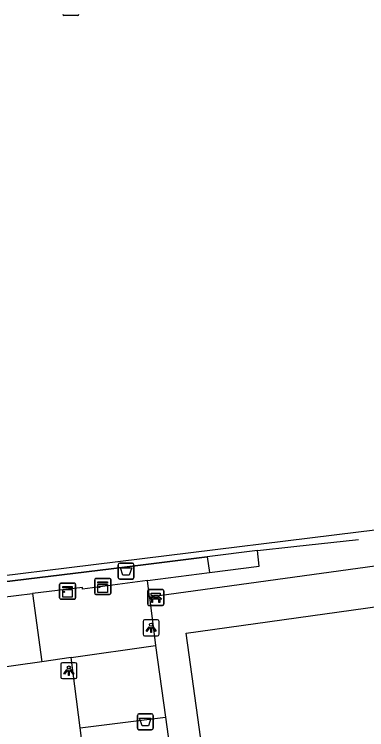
# Model space of a CAD drawing. Extents: x 162157 to 163165, y 378998 to 380775.
# Drawn here: x 162287.81 to 162309.86, y 379944.07 to 379988.93 of the extents above; entities that cross this region are included whole.
import ezdxf

# ---------------------------------------------------------------- set-up
doc = ezdxf.new("R2010")
doc.units = 0
for name, color, linetype in [('IMGEO_Afvalbak', 7, 'Continuous'), ('IMGEO_Bank', 7, 'Continuous'), ('IMGEO_Hek', 7, 'Continuous'), ('IMGEO_Kast', 7, 'Continuous'), ('IMGEO_Lichtpunt', 7, 'Continuous'), ('IMGEO_Voetpad_open', 7, 'Continuous'), ('IMGEO_Waterleidingput', 7, 'Continuous')]:
    doc.layers.add(name, color=color, linetype=linetype)

msp = doc.modelspace()

# ---------------------------------------------------------------- linework, layer by layer
at = {"layer": 'IMGEO_Afvalbak'}
for p, q in [((162294.307, 379953.613), (162294.307, 379954.413)), ((162294.307, 379954.413), (162294.307, 379953.613)), ((162294.407, 379954.513), (162295.197, 379954.513)), ((162295.197, 379954.513), (162294.407, 379954.513)), ((162295.297, 379954.413), (162295.297, 379953.613)), ((162295.297, 379953.613), (162295.297, 379954.413)), ((162295.197, 379953.513), (162294.407, 379953.513)), ((162294.407, 379953.513), (162295.197, 379953.513)), ((162295.609, 379945.071), (162296.399, 379945.071)), ((162296.399, 379945.071), (162295.609, 379945.071)), ((162295.509, 379944.171), (162295.509, 379944.971)), ((162295.509, 379944.971), (162295.509, 379944.171)), ((162296.499, 379944.971), (162296.499, 379944.171)), ((162296.499, 379944.171), (162296.499, 379944.971)), ((162296.399, 379944.071), (162295.609, 379944.071)), ((162295.609, 379944.071), (162296.399, 379944.071))]:
    msp.add_line(p, q, dxfattribs=at)
for points in [[(162294.45, 379954.227), (162295.154, 379954.227), (162295.005, 379953.757), (162294.599, 379953.757), (162294.45, 379954.227)], [(162295.652, 379944.785), (162296.356, 379944.785), (162296.207, 379944.315), (162295.801, 379944.315), (162295.652, 379944.785)]]:
    msp.add_lwpolyline(points, dxfattribs=at)
for centre, start, end in [((162294.407, 379954.413), 90, 180), ((162294.407, 379954.413), 90, 180), ((162295.197, 379954.413), 0, 90), ((162295.197, 379954.413), 360, 90), ((162294.407, 379953.613), 180, 270), ((162294.407, 379953.613), 180, 270), ((162295.197, 379953.613), 270, 0), ((162295.197, 379953.613), 270, 0), ((162295.609, 379944.971), 90, 180), ((162295.609, 379944.971), 90, 180), ((162296.399, 379944.971), 0, 90), ((162296.399, 379944.971), 360, 90), ((162295.609, 379944.171), 180, 270), ((162295.609, 379944.171), 180, 270), ((162296.399, 379944.171), 270, 0), ((162296.399, 379944.171), 270, 0)]:
    msp.add_arc(centre, 0.1, start, end, dxfattribs=at)
at = {"layer": 'IMGEO_Bank'}
for p, q in [((162296.158, 379951.938), (162296.158, 379952.779)), ((162296.158, 379952.779), (162296.158, 379951.938)), ((162296.233, 379952.863), (162297.074, 379952.863)), ((162297.074, 379952.863), (162296.233, 379952.863)), ((162297.158, 379952.788), (162297.158, 379951.947)), ((162297.158, 379951.947), (162297.158, 379952.788)), ((162296.855, 379952.261), (162296.462, 379952.261)), ((162296.467, 379952.369), (162296.467, 379952.475)), ((162296.511, 379952.475), (162296.511, 379952.369)), ((162296.799, 379952.481), (162296.517, 379952.481)), ((162296.517, 379952.363), (162296.799, 379952.363)), ((162296.805, 379952.369), (162296.805, 379952.475)), ((162296.849, 379952.475), (162296.849, 379952.369)), ((162297.083, 379951.863), (162296.242, 379951.863)), ((162296.242, 379951.863), (162297.083, 379951.863))]:
    msp.add_line(p, q, dxfattribs=at)
for points in [[(162296.461, 379952.481), (162296.375, 379952.481), (162296.375, 379952.642), (162296.938, 379952.642), (162296.938, 379952.481), (162296.855, 379952.481)], [(162296.405, 379952.261), (162296.263, 379952.261), (162296.375, 379952.363), (162296.461, 379952.363)], [(162296.455, 379952.254), (162296.455, 379952.047), (162296.412, 379952.047), (162296.412, 379952.254)], [(162296.855, 379952.363), (162296.938, 379952.363), (162297.05, 379952.261), (162296.911, 379952.261)], [(162296.905, 379952.254), (162296.905, 379952.047), (162296.861, 379952.047), (162296.861, 379952.254)]]:
    msp.add_lwpolyline(points, dxfattribs=at)
for centre, radius, start, end in [((162296.236, 379952.785), 0.0779, 92.4484, 184.2845), ((162296.236, 379952.785), 0.0779, 92.4484, 184.2845), ((162297.08, 379952.785), 0.0779, 2.4484, 94.2845), ((162297.08, 379952.785), 0.0779, 2.4484, 94.2845), ((162296.405, 379952.254), 0.00671, 2.8957, 87.1043), ((162296.462, 379952.254), 0.00671, 92.8957, 177.1043), ((162296.46, 379952.474), 0.00671, 2.8957, 87.1043), ((162296.46, 379952.37), 0.00671, 272.8957, 357.1043), ((162296.517, 379952.474), 0.00671, 92.8957, 177.1043), ((162296.517, 379952.37), 0.00671, 182.8957, 267.1043), ((162296.799, 379952.474), 0.00671, 2.8957, 87.1043), ((162296.799, 379952.37), 0.00671, 272.8957, 357.1043), ((162296.856, 379952.474), 0.00671, 92.8957, 177.1043), ((162296.856, 379952.37), 0.00671, 182.8957, 267.1043), ((162296.854, 379952.254), 0.00671, 2.8957, 87.1043), ((162296.911, 379952.254), 0.00671, 92.8957, 177.1043), ((162296.236, 379951.941), 0.0779, 182.4484, 274.2845), ((162296.236, 379951.941), 0.0779, 182.4484, 274.2845), ((162297.08, 379951.941), 0.0779, 272.4484, 4.2845), ((162297.08, 379951.941), 0.0779, 272.4484, 4.2845)]:
    msp.add_arc(centre, radius, start, end, dxfattribs=at)
at = {"layer": 'IMGEO_Hek'}
for points in [[(162303.03, 379955.312), (162305.309, 379955.555), (162309.361, 379956.001)], [(162265.525, 379950.713), (162293.879, 379954.163), (162299.869, 379954.903)]]:
    msp.add_lwpolyline(points, dxfattribs=at)
at = {"layer": 'IMGEO_Kast'}
for p, q in [((162292.921, 379953.555), (162293.762, 379953.555)), ((162293.762, 379953.555), (162292.921, 379953.555)), ((162290.642, 379952.33), (162290.642, 379953.171)), ((162290.642, 379953.171), (162290.642, 379952.33)), ((162290.717, 379953.255), (162291.558, 379953.255)), ((162291.558, 379953.255), (162290.717, 379953.255)), ((162291.642, 379953.18), (162291.642, 379952.339)), ((162291.642, 379952.339), (162291.642, 379953.18)), ((162292.846, 379952.63), (162292.846, 379953.471)), ((162292.846, 379953.471), (162292.846, 379952.63)), ((162293.846, 379953.48), (162293.846, 379952.639)), ((162293.846, 379952.639), (162293.846, 379953.48)), ((162291.567, 379952.255), (162290.726, 379952.255)), ((162290.726, 379952.255), (162291.567, 379952.255)), ((162293.771, 379952.555), (162292.93, 379952.555)), ((162292.93, 379952.555), (162293.771, 379952.555))]:
    msp.add_line(p, q, dxfattribs=at)
for points in [[(162293.041, 379953.345), (162293.641, 379953.345), (162293.641, 379953.26), (162293.041, 379953.26), (162293.041, 379953.345)], [(162293.041, 379953.17), (162293.641, 379953.17), (162293.641, 379952.681), (162293.041, 379952.681), (162293.041, 379953.17)], [(162290.837, 379953.045), (162291.437, 379953.045), (162291.437, 379952.96), (162290.837, 379952.96), (162290.837, 379953.045)], [(162290.837, 379952.87), (162291.437, 379952.87), (162291.437, 379952.381), (162290.837, 379952.381), (162290.837, 379952.87)]]:
    msp.add_lwpolyline(points, dxfattribs=at)
for centre in [(162293.125, 379953.019), (162290.921, 379952.719)]:
    msp.add_circle(centre, 0.0377, dxfattribs=at)
for centre, start, end in [((162292.924, 379953.477), 92.4484, 184.2845), ((162292.924, 379953.477), 92.4484, 184.2845), ((162293.768, 379953.477), 2.4484, 94.2845), ((162293.768, 379953.477), 2.4484, 94.2845), ((162290.72, 379953.177), 92.4484, 184.2845), ((162290.72, 379953.177), 92.4484, 184.2845), ((162291.564, 379953.177), 2.4484, 94.2845), ((162291.564, 379953.177), 2.4484, 94.2845), ((162292.924, 379952.633), 182.4484, 274.2845), ((162292.924, 379952.633), 182.4484, 274.2845), ((162293.768, 379952.633), 272.4484, 4.2845), ((162293.768, 379952.633), 272.4484, 4.2845), ((162290.72, 379952.333), 182.4484, 274.2845), ((162290.72, 379952.333), 182.4484, 274.2845), ((162291.564, 379952.333), 272.4484, 4.2845), ((162291.564, 379952.333), 272.4484, 4.2845)]:
    msp.add_arc(centre, 0.0779, start, end, dxfattribs=at)
at = {"layer": 'IMGEO_Lichtpunt'}
for p, q in [((162295.868, 379950.862), (162295.868, 379950.055)), ((162295.868, 379950.862), (162295.868, 379950.055)), ((162296.77, 379950.957), (162295.962, 379950.957)), ((162296.77, 379950.957), (162295.962, 379950.957)), ((162296.864, 379950.055), (162296.864, 379950.862)), ((162296.864, 379950.055), (162296.864, 379950.862)), ((162295.962, 379949.961), (162296.77, 379949.961)), ((162295.962, 379949.961), (162296.77, 379949.961)), ((162290.72, 379948.175), (162290.72, 379947.368)), ((162290.72, 379948.175), (162290.72, 379947.368)), ((162291.622, 379948.27), (162290.814, 379948.27)), ((162291.622, 379948.27), (162290.814, 379948.27)), ((162291.716, 379947.368), (162291.716, 379948.175)), ((162291.716, 379947.368), (162291.716, 379948.175)), ((162290.814, 379947.274), (162291.622, 379947.274)), ((162290.814, 379947.274), (162291.622, 379947.274))]:
    msp.add_line(p, q, dxfattribs=at)
for points in [[(162296.242, 379950.526), (162296.281, 379950.498), (162296.093, 379950.236), (162296.055, 379950.263), (162296.242, 379950.526)], [(162296.344, 379950.478), (162296.391, 379950.478), (162296.391, 379950.156), (162296.344, 379950.156), (162296.344, 379950.478)], [(162296.454, 379950.498), (162296.492, 379950.525), (162296.679, 379950.263), (162296.64, 379950.235), (162296.454, 379950.498)], [(162291.094, 379947.839), (162291.133, 379947.811), (162290.945, 379947.549), (162290.907, 379947.576), (162291.094, 379947.839)], [(162291.196, 379947.791), (162291.243, 379947.791), (162291.243, 379947.469), (162291.196, 379947.469), (162291.196, 379947.791)], [(162291.306, 379947.811), (162291.344, 379947.838), (162291.531, 379947.576), (162291.492, 379947.548), (162291.306, 379947.811)]]:
    msp.add_lwpolyline(points, dxfattribs=at)
for centre in [(162296.367, 379950.66), (162291.219, 379947.973)]:
    msp.add_circle(centre, 0.0994, dxfattribs=at)
for centre, start, end in [((162295.962, 379950.862), 90, 180), ((162295.962, 379950.862), 90, 180), ((162296.77, 379950.862), 0, 90), ((162296.77, 379950.862), 0, 90), ((162295.962, 379950.055), 180, 270), ((162295.962, 379950.055), 180, 270), ((162296.77, 379950.055), 270, 0), ((162296.77, 379950.055), 270, 360), ((162290.814, 379948.175), 90, 180), ((162290.814, 379948.175), 90, 180), ((162291.622, 379948.175), 0, 90), ((162291.622, 379948.175), 0, 90), ((162290.814, 379947.368), 180, 270), ((162290.814, 379947.368), 180, 270), ((162291.622, 379947.368), 270, 0), ((162291.622, 379947.368), 270, 360)]:
    msp.add_arc(centre, 0.0946, start, end, dxfattribs=at)
at = {"layer": 'IMGEO_Voetpad_open'}
for points in [[(162265.127, 379951.033), (162268.702, 379951.454), (162309.349, 379956.485), (162315.314, 379957.21), (162363.07, 379963.933), (162360.563, 379986.812), (162357.944, 380006.625), (162353.938, 380033.287), (162354.981, 380033.455), (162360.214, 379998.536), (162361.879, 379984.158), (162364.09, 379963.602), (162366.853, 379963.969)], [(162369.639, 379962.54), (162342.462, 379958.776), (162315.523, 379955.046), (162296.268, 379952.379)], [(162368.912, 379959.951), (162369.608, 379954.625), (162383.496, 379853.919), (162313.201, 379844.187), (162298.57, 379950.126), (162368.912, 379959.951)], [(162300.021, 379953.924), (162303.138, 379954.329), (162303.03, 379955.312), (162299.869, 379954.903)], [(162299.869, 379954.903), (162293.879, 379954.163), (162265.525, 379950.713), (162265.169, 379950.671), (162265.127, 379951.033)], [(162299.869, 379954.903), (162300.021, 379953.924)], [(162296.137, 379953.419), (162300.021, 379953.924)], [(162296.137, 379953.419), (162292.081, 379952.892), (162292.081, 379952.987), (162288.95, 379952.605)], [(162296.268, 379952.379), (162296.137, 379953.419)], [(162286.873, 379952.351), (162288.95, 379952.605)], [(162288.95, 379952.605), (162289.52, 379948.334)], [(162296.268, 379952.379), (162296.65, 379949.341)], [(162291.356, 379948.604), (162296.65, 379949.341)], [(162296.65, 379949.341), (162297.268, 379944.856)], [(162291.356, 379948.604), (162289.52, 379948.334)], [(162291.938, 379944.183), (162291.356, 379948.604)], [(162289.52, 379948.334), (162264.168, 379944.746)], [(162291.938, 379944.183), (162297.268, 379944.856)], [(162297.268, 379944.856), (162299.766, 379926.723)], [(162294.275, 379926.021), (162291.938, 379944.183)]]:
    msp.add_lwpolyline(points, dxfattribs=at)
at = {"layer": 'IMGEO_Waterleidingput'}
msp.add_line((162291.763, 379988.856), (162290.911, 379988.856), dxfattribs=at)
msp.add_lwpolyline([(162291.763, 379988.856), (162290.911, 379988.856)], dxfattribs=at)
for centre, start, end in [((162290.913, 379988.932), 181.552, 268.448), ((162290.913, 379988.932), 181.552, 268.448), ((162291.761, 379988.932), 271.552, 358.448), ((162291.761, 379988.932), 271.552, 358.448)]:
    msp.add_arc(centre, 0.0765, start, end, dxfattribs=at)

doc.saveas('drawing.dxf')
